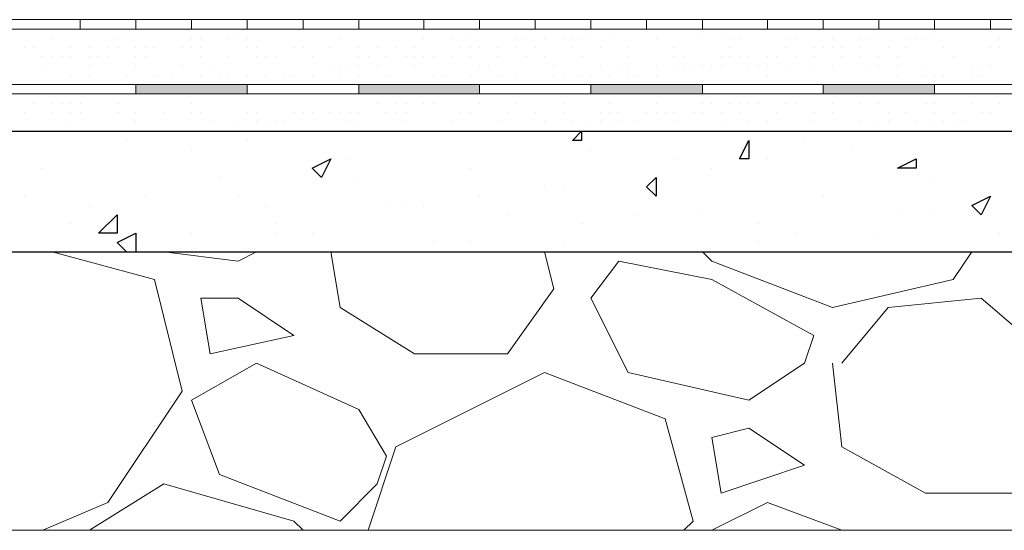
# Model space of a CAD drawing. Header units: metres. Extents: x 5.7 to 89.8, y 4 to 63.5.
# Tile 321 of 475: x 65.202 to 66.223, y 30.547 to 31.077. Entities that reach past the tile are written whole.
import ezdxf

# ---------------------------------------------------------------- set-up
doc = ezdxf.new("R2010")
doc.units = ezdxf.units.M
doc.header["$MEASUREMENT"] = 0
for name, color, linetype in [('PDF17_hatch', 7, 'Continuous'), ('PDF17_hatch-borshi', 7, 'Continuous'), ('PDF17_kaff', 7, 'Continuous')]:
    doc.layers.add(name, color=color, linetype=linetype)

msp = doc.modelspace()

# ---------------------------------------------------------------- linework, layer by layer
at = {"layer": 'PDF17_hatch', "lineweight": 25}
for points in [[(65.5243, 30.9611), (65.5243, 30.9611)], [(65.9191, 30.9611), (65.9191, 30.9611)], [(65.3124, 30.9515), (65.3124, 30.9515)], [(65.4376, 30.9515), (65.4376, 30.9515)], [(66.0155, 30.9515), (66.0155, 30.9515)], [(65.3798, 30.9418), (65.3798, 30.9418)], [(65.7939, 30.9418), (65.7939, 30.9418)], [(66.0636, 30.9418), (66.0636, 30.9418)], [(65.5435, 30.9322), (65.5435, 30.9322)], [(65.8806, 30.9322), (65.8806, 30.9322)], [(65.9769, 30.9322), (65.9769, 30.9322)], [(65.2257, 30.9226), (65.2257, 30.9226)], [(65.6687, 30.9226), (65.6687, 30.9226)], [(65.9191, 30.9226), (65.9191, 30.9226)], [(65.4087, 30.9129), (65.4087, 30.9129)], [(65.5532, 30.9129), (65.5532, 30.9129)], [(65.7458, 30.9033), (65.7458, 30.9033)], [(65.765, 30.9033), (65.765, 30.9033)], [(66.1503, 30.9129), (66.1503, 30.9129)], [(65.2064, 30.8937), (65.2064, 30.8937)], [(65.3316, 30.8937), (65.3316, 30.8937)], [(65.428, 30.8937), (65.428, 30.8937)], [(65.6784, 30.8937), (65.6784, 30.8937)], [(66.0347, 30.8937), (66.0347, 30.8937)], [(65.2739, 30.884), (65.2739, 30.884)], [(65.4568, 30.884), (65.4568, 30.884)], [(65.5821, 30.884), (65.5821, 30.884)], [(65.6013, 30.884), (65.6013, 30.884)], [(65.6206, 30.884), (65.6206, 30.884)], [(65.3027, 30.8744), (65.3027, 30.8744)], [(65.7073, 30.8744), (65.7073, 30.8744)], [(65.8421, 30.8744), (65.8421, 30.8744)], [(65.9095, 30.8744), (65.9095, 30.8744)], [(66.1118, 30.8744), (66.1118, 30.8744)], [(66.1503, 30.8744), (66.1503, 30.8744)], [(66.2081, 30.8744), (66.2081, 30.8744)], [(65.2546, 30.8648), (65.2546, 30.8648)], [(65.4665, 30.8648), (65.4665, 30.8648)], [(65.7843, 30.8648), (65.7843, 30.8648)], [(65.9673, 30.8648), (65.9673, 30.8648)], [(65.3124, 30.8359), (65.3027, 30.8455), (65.322, 30.8552), (65.322, 30.8359)], [(65.3798, 30.8552), (65.3798, 30.8552)], [(65.3798, 30.8552), (65.3798, 30.8552)], [(65.4665, 30.8552), (65.4665, 30.8552)], [(65.505, 30.8552), (65.505, 30.8552)], [(66.0058, 30.8552), (66.0058, 30.8552)], [(66.0925, 30.8552), (66.0925, 30.8552)], [(66.2177, 30.8552), (66.2177, 30.8552)], [(65.3124, 30.8455), (65.3124, 30.8455)], [(65.6302, 30.8455), (65.6302, 30.8455)], [(65.6687, 30.8455), (65.6687, 30.8455)], [(65.765, 30.8455), (65.765, 30.8455)], [(65.9673, 30.8455), (65.9673, 30.8455)]]:
    msp.add_lwpolyline(points, dxfattribs=at)
for points in [[(65.7843, 30.9611), (65.7843, 30.9515), (65.7747, 30.9515)], [(65.9577, 30.9515), (65.9577, 30.9322), (65.948, 30.9322)], [(65.5243, 30.9322), (65.5146, 30.9129), (65.505, 30.9226)], [(66.131, 30.9322), (66.131, 30.9226), (66.1118, 30.9226)], [(65.8614, 30.9129), (65.8614, 30.8937), (65.8517, 30.9033)], [(66.2081, 30.8937), (66.1984, 30.8744), (66.1888, 30.884)], [(65.3027, 30.8552), (65.2835, 30.8552), (65.3027, 30.8744)]]:
    msp.add_lwpolyline(points, close=True, dxfattribs=at)
at = {"layer": 'PDF17_hatch-borshi', "lineweight": 18}
for points in [[(65.2257, 31.067), (65.2257, 31.067)], [(65.2739, 31.067), (65.2739, 31.067)], [(65.3605, 31.067), (65.3605, 31.067)], [(65.4665, 31.067), (65.4665, 31.067)], [(65.4761, 31.067), (65.4761, 31.067)], [(65.505, 31.067), (65.505, 31.067)], [(65.5724, 31.067), (65.5724, 31.067)], [(65.6495, 31.067), (65.6495, 31.067)], [(65.7169, 31.067), (65.7169, 31.067)], [(65.8132, 31.067), (65.8132, 31.067)], [(65.8228, 31.067), (65.8228, 31.067)], [(66.1696, 31.067), (66.1696, 31.067)], [(66.1792, 31.067), (66.1792, 31.067)], [(66.1888, 31.067), (66.1888, 31.067)], [(65.2353, 31.0574), (65.2353, 31.0574)], [(65.3027, 31.0574), (65.3027, 31.0574)], [(65.3798, 31.0574), (65.3798, 31.0574)], [(65.3894, 31.0574), (65.3894, 31.0574)], [(65.4183, 31.0574), (65.4183, 31.0574)], [(65.428, 31.0574), (65.428, 31.0574)], [(65.4376, 31.0574), (65.4376, 31.0574)], [(65.5339, 31.0574), (65.5339, 31.0574)], [(65.6206, 31.0574), (65.6206, 31.0574)], [(65.6495, 31.0574), (65.6495, 31.0574)], [(65.6687, 31.0574), (65.6687, 31.0574)], [(65.7169, 31.0574), (65.7169, 31.0574)], [(65.7265, 31.0574), (65.7265, 31.0574)], [(65.7458, 31.0574), (65.7458, 31.0574)], [(65.765, 31.0574), (65.765, 31.0574)], [(65.765, 31.0574), (65.765, 31.0574)], [(65.7747, 31.0574), (65.7747, 31.0574)], [(65.7843, 31.0574), (65.7843, 31.0574)], [(65.7939, 31.0574), (65.7939, 31.0574)], [(65.7939, 31.0574), (65.7939, 31.0574)], [(65.8132, 31.0574), (65.8132, 31.0574)], [(65.8614, 31.0574), (65.8614, 31.0574)], [(65.8614, 31.0574), (65.8614, 31.0574)], [(65.9095, 31.0574), (65.9095, 31.0574)], [(65.9288, 31.0574), (65.9288, 31.0574)], [(65.9384, 31.0574), (65.9384, 31.0574)], [(65.948, 31.0574), (65.948, 31.0574)], [(65.9962, 31.0574), (65.9962, 31.0574)], [(66.0058, 31.0574), (66.0058, 31.0574)], [(66.0443, 31.0574), (66.0443, 31.0574)], [(66.0732, 31.0574), (66.0732, 31.0574)], [(66.0829, 31.0574), (66.0829, 31.0574)], [(66.0829, 31.0574), (66.0829, 31.0574)], [(66.0925, 31.0574), (66.0925, 31.0574)], [(66.0925, 31.0574), (66.0925, 31.0574)], [(66.1214, 31.0574), (66.1214, 31.0574)], [(66.131, 31.0574), (66.131, 31.0574)], [(66.1407, 31.0574), (66.1407, 31.0574)], [(66.1407, 31.0574), (66.1407, 31.0574)], [(66.1503, 31.0574), (66.1503, 31.0574)], [(66.2177, 31.0574), (66.2177, 31.0574)], [(65.2064, 31.0478), (65.2064, 31.0478)], [(65.2161, 31.0478), (65.2161, 31.0478)], [(65.2546, 31.0478), (65.2546, 31.0478)], [(65.2739, 31.0478), (65.2739, 31.0478)], [(65.2931, 31.0478), (65.2931, 31.0478)], [(65.3027, 31.0478), (65.3027, 31.0478)], [(65.322, 31.0478), (65.322, 31.0478)], [(65.3316, 31.0478), (65.3316, 31.0478)], [(65.3316, 31.0478), (65.3316, 31.0478)], [(65.3413, 31.0478), (65.3413, 31.0478)], [(65.3413, 31.0478), (65.3413, 31.0478)], [(65.3702, 31.0478), (65.3702, 31.0478)], [(65.3798, 31.0478), (65.3798, 31.0478)], [(65.3798, 31.0478), (65.3798, 31.0478)], [(65.3894, 31.0478), (65.3894, 31.0478)], [(65.4376, 31.0478), (65.4376, 31.0478)], [(65.4376, 31.0478), (65.4376, 31.0478)], [(65.4472, 31.0478), (65.4472, 31.0478)], [(65.4857, 31.0478), (65.4857, 31.0478)], [(65.4954, 31.0478), (65.4954, 31.0478)], [(65.5243, 31.0478), (65.5243, 31.0478)], [(65.5532, 31.0478), (65.5532, 31.0478)], [(65.5724, 31.0478), (65.5724, 31.0478)], [(65.5917, 31.0478), (65.5917, 31.0478)], [(65.6109, 31.0478), (65.6109, 31.0478)], [(65.6591, 31.0478), (65.6591, 31.0478)], [(65.6591, 31.0478), (65.6591, 31.0478)], [(65.6687, 31.0478), (65.6687, 31.0478)], [(65.6784, 31.0478), (65.6784, 31.0478)], [(65.6976, 31.0478), (65.6976, 31.0478)], [(65.7169, 31.0478), (65.7169, 31.0478)], [(65.7169, 31.0478), (65.7169, 31.0478)], [(65.7362, 31.0478), (65.7362, 31.0478)], [(65.7747, 31.0478), (65.7747, 31.0478)], [(65.8036, 31.0478), (65.8036, 31.0478)], [(65.8325, 31.0478), (65.8325, 31.0478)], [(65.8806, 31.0478), (65.8806, 31.0478)], [(65.8806, 31.0478), (65.8806, 31.0478)], [(65.9384, 31.0478), (65.9384, 31.0478)], [(65.9962, 31.0478), (65.9962, 31.0478)], [(66.0251, 31.0478), (66.0251, 31.0478)], [(66.0347, 31.0478), (66.0347, 31.0478)], [(66.0443, 31.0478), (66.0443, 31.0478)], [(66.054, 31.0478), (66.054, 31.0478)], [(66.0732, 31.0478), (66.0732, 31.0478)], [(66.1021, 31.0478), (66.1021, 31.0478)], [(66.1214, 31.0478), (66.1214, 31.0478)], [(66.1599, 31.0478), (66.1599, 31.0478)], [(66.1599, 31.0478), (66.1599, 31.0478)], [(66.2081, 31.0478), (66.2081, 31.0478)], [(66.2177, 31.0478), (66.2177, 31.0478)], [(65.2257, 31.0381), (65.2257, 31.0381)], [(65.2353, 31.0381), (65.2353, 31.0381)], [(65.245, 31.0381), (65.245, 31.0381)], [(65.2546, 31.0381), (65.2546, 31.0381)], [(65.2739, 31.0381), (65.2739, 31.0381)], [(65.2835, 31.0381), (65.2835, 31.0381)], [(65.2835, 31.0381), (65.2835, 31.0381)], [(65.2931, 31.0381), (65.2931, 31.0381)], [(65.322, 31.0381), (65.322, 31.0381)], [(65.3316, 31.0381), (65.3316, 31.0381)], [(65.3894, 31.0381), (65.3894, 31.0381)], [(65.3894, 31.0381), (65.3894, 31.0381)], [(65.4183, 31.0381), (65.4183, 31.0381)], [(65.4472, 31.0381), (65.4472, 31.0381)], [(65.4568, 31.0381), (65.4568, 31.0381)], [(65.4665, 31.0381), (65.4665, 31.0381)], [(65.505, 31.0381), (65.505, 31.0381)], [(65.505, 31.0381), (65.505, 31.0381)], [(65.5532, 31.0381), (65.5532, 31.0381)], [(65.5628, 31.0381), (65.5628, 31.0381)], [(65.5821, 31.0381), (65.5821, 31.0381)], [(65.6013, 31.0381), (65.6013, 31.0381)], [(65.6013, 31.0381), (65.6013, 31.0381)], [(65.6109, 31.0381), (65.6109, 31.0381)], [(65.6206, 31.0381), (65.6206, 31.0381)], [(65.6302, 31.0381), (65.6302, 31.0381)], [(65.6495, 31.0381), (65.6495, 31.0381)], [(65.6495, 31.0381), (65.6495, 31.0381)], [(65.6687, 31.0381), (65.6687, 31.0381)], [(65.6976, 31.0381), (65.6976, 31.0381)], [(65.7265, 31.0381), (65.7265, 31.0381)], [(65.7458, 31.0381), (65.7458, 31.0381)], [(65.7843, 31.0381), (65.7843, 31.0381)], [(65.7843, 31.0381), (65.7843, 31.0381)], [(65.8325, 31.0381), (65.8325, 31.0381)], [(65.8325, 31.0381), (65.8325, 31.0381)], [(65.8806, 31.0381), (65.8806, 31.0381)], [(65.8806, 31.0381), (65.8806, 31.0381)], [(65.8902, 31.0381), (65.8902, 31.0381)], [(65.9288, 31.0381), (65.9288, 31.0381)], [(65.9384, 31.0381), (65.9384, 31.0381)], [(65.948, 31.0381), (65.948, 31.0381)], [(65.948, 31.0381), (65.948, 31.0381)], [(65.9577, 31.0381), (65.9577, 31.0381)], [(65.9769, 31.0381), (65.9769, 31.0381)], [(65.9769, 31.0381), (65.9769, 31.0381)], [(65.9866, 31.0381), (65.9866, 31.0381)], [(66.0058, 31.0381), (66.0058, 31.0381)], [(66.0058, 31.0381), (66.0058, 31.0381)], [(66.0251, 31.0381), (66.0251, 31.0381)], [(66.0251, 31.0381), (66.0251, 31.0381)], [(66.054, 31.0381), (66.054, 31.0381)], [(66.0732, 31.0381), (66.0732, 31.0381)], [(66.0925, 31.0381), (66.0925, 31.0381)], [(66.1118, 31.0381), (66.1118, 31.0381)], [(66.1696, 31.0381), (66.1696, 31.0381)], [(66.1696, 31.0381), (66.1696, 31.0381)], [(65.2257, 31.0285), (65.2257, 31.0285)], [(65.2257, 31.0285), (65.2257, 31.0285)], [(65.2739, 31.0285), (65.2739, 31.0285)], [(65.322, 31.0285), (65.322, 31.0285)], [(65.3702, 31.0285), (65.3702, 31.0285)], [(65.3991, 31.0285), (65.3991, 31.0285)], [(65.5243, 31.0285), (65.5243, 31.0285)], [(65.5339, 31.0285), (65.5339, 31.0285)], [(65.5339, 31.0285), (65.5339, 31.0285)], [(65.5435, 31.0285), (65.5435, 31.0285)], [(65.5532, 31.0285), (65.5532, 31.0285)], [(65.5724, 31.0285), (65.5724, 31.0285)], [(65.6109, 31.0285), (65.6109, 31.0285)], [(65.6784, 31.0285), (65.6784, 31.0285)], [(65.688, 31.0285), (65.688, 31.0285)], [(65.7554, 31.0285), (65.7554, 31.0285)], [(65.8036, 31.0285), (65.8036, 31.0285)], [(65.8228, 31.0285), (65.8228, 31.0285)], [(65.8325, 31.0285), (65.8325, 31.0285)], [(65.8614, 31.0285), (65.8614, 31.0285)], [(65.8614, 31.0285), (65.8614, 31.0285)], [(65.8806, 31.0285), (65.8806, 31.0285)], [(65.8902, 31.0285), (65.8902, 31.0285)], [(65.8999, 31.0285), (65.8999, 31.0285)], [(65.9095, 31.0285), (65.9095, 31.0285)], [(65.9095, 31.0285), (65.9095, 31.0285)], [(65.9191, 31.0285), (65.9191, 31.0285)], [(65.9288, 31.0285), (65.9288, 31.0285)], [(65.9577, 31.0285), (65.9577, 31.0285)], [(65.9673, 31.0285), (65.9673, 31.0285)], [(65.9769, 31.0285), (65.9769, 31.0285)], [(65.9962, 31.0285), (65.9962, 31.0285)], [(66.0251, 31.0285), (66.0251, 31.0285)], [(66.0443, 31.0285), (66.0443, 31.0285)], [(66.0443, 31.0285), (66.0443, 31.0285)], [(66.0829, 31.0285), (66.0829, 31.0285)], [(66.0925, 31.0285), (66.0925, 31.0285)], [(66.1118, 31.0285), (66.1118, 31.0285)], [(66.1407, 31.0285), (66.1407, 31.0285)], [(66.1407, 31.0285), (66.1407, 31.0285)], [(66.1888, 31.0285), (66.1888, 31.0285)], [(66.1984, 31.0285), (66.1984, 31.0285)], [(66.2081, 31.0285), (66.2081, 31.0285)], [(65.2546, 31.0189), (65.2546, 31.0189)], [(65.2546, 31.0189), (65.2546, 31.0189)], [(65.2739, 31.0189), (65.2739, 31.0189)], [(65.3124, 31.0189), (65.3124, 31.0189)], [(65.3413, 31.0189), (65.3413, 31.0189)], [(65.3413, 31.0189), (65.3413, 31.0189)], [(65.3605, 31.0189), (65.3605, 31.0189)], [(65.3894, 31.0189), (65.3894, 31.0189)], [(65.4087, 31.0189), (65.4087, 31.0189)], [(65.4183, 31.0189), (65.4183, 31.0189)], [(65.4376, 31.0189), (65.4376, 31.0189)], [(65.4376, 31.0189), (65.4376, 31.0189)], [(65.4568, 31.0189), (65.4568, 31.0189)], [(65.4761, 31.0189), (65.4761, 31.0189)], [(65.4761, 31.0189), (65.4761, 31.0189)], [(65.4857, 31.0189), (65.4857, 31.0189)], [(65.4857, 31.0189), (65.4857, 31.0189)], [(65.4857, 31.0189), (65.4857, 31.0189)], [(65.505, 31.0189), (65.505, 31.0189)], [(65.5339, 31.0189), (65.5339, 31.0189)], [(65.5339, 31.0189), (65.5339, 31.0189)], [(65.5532, 31.0189), (65.5532, 31.0189)], [(65.5821, 31.0189), (65.5821, 31.0189)], [(65.5821, 31.0189), (65.5821, 31.0189)], [(65.6302, 31.0189), (65.6302, 31.0189)], [(65.6302, 31.0189), (65.6302, 31.0189)], [(65.6398, 31.0189), (65.6398, 31.0189)], [(65.6687, 31.0189), (65.6687, 31.0189)], [(65.6976, 31.0189), (65.6976, 31.0189)], [(65.7169, 31.0189), (65.7169, 31.0189)], [(65.7554, 31.0189), (65.7554, 31.0189)], [(65.765, 31.0189), (65.765, 31.0189)], [(65.7843, 31.0189), (65.7843, 31.0189)], [(65.7939, 31.0189), (65.7939, 31.0189)], [(65.8132, 31.0189), (65.8132, 31.0189)], [(65.8132, 31.0189), (65.8132, 31.0189)], [(65.8325, 31.0189), (65.8325, 31.0189)], [(65.8421, 31.0189), (65.8421, 31.0189)], [(65.8614, 31.0189), (65.8614, 31.0189)], [(65.9769, 31.0189), (65.9769, 31.0189)], [(66.1118, 31.0189), (66.1118, 31.0189)], [(66.1407, 31.0189), (66.1407, 31.0189)], [(66.1503, 31.0189), (66.1503, 31.0189)], [(66.1599, 31.0189), (66.1599, 31.0189)], [(66.1888, 31.0189), (66.1888, 31.0189)], [(66.1888, 31.0189), (66.1888, 31.0189)], [(66.1984, 31.0189), (66.1984, 31.0189)], [(65.2064, 31.0093), (65.2064, 31.0093)], [(65.2931, 31.0093), (65.2931, 31.0093)], [(65.3894, 31.0093), (65.3894, 31.0093)], [(65.4087, 31.0093), (65.4087, 31.0093)], [(65.4376, 31.0093), (65.4376, 31.0093)], [(65.6302, 31.0093), (65.6302, 31.0093)], [(65.6976, 31.0093), (65.6976, 31.0093)], [(65.7362, 31.0093), (65.7362, 31.0093)], [(65.7458, 31.0093), (65.7458, 31.0093)], [(65.765, 31.0093), (65.765, 31.0093)], [(65.7747, 31.0093), (65.7747, 31.0093)], [(65.8421, 31.0093), (65.8421, 31.0093)], [(65.9191, 31.0093), (65.9191, 31.0093)], [(65.9769, 31.0093), (65.9769, 31.0093)], [(65.9866, 31.0093), (65.9866, 31.0093)], [(66.0251, 31.0093), (66.0251, 31.0093)], [(66.0636, 31.0093), (66.0636, 31.0093)], [(66.0732, 31.0093), (66.0732, 31.0093)], [(66.0925, 31.0093), (66.0925, 31.0093)], [(66.1021, 31.0093), (66.1021, 31.0093)], [(66.1118, 31.0093), (66.1118, 31.0093)], [(66.1214, 31.0093), (66.1214, 31.0093)], [(66.1696, 31.0093), (66.1696, 31.0093)], [(66.2081, 31.0093), (66.2081, 31.0093)], [(65.8614, 30.9996), (65.8614, 30.9996)], [(65.2161, 30.99), (65.2161, 30.99)], [(65.2353, 30.99), (65.2353, 30.99)], [(65.245, 30.99), (65.245, 30.99)], [(65.2546, 30.99), (65.2546, 30.99)], [(65.2642, 30.99), (65.2642, 30.99)], [(65.3027, 30.99), (65.3027, 30.99)], [(65.3798, 30.99), (65.3798, 30.99)], [(65.5724, 30.99), (65.5724, 30.99)], [(65.5917, 30.99), (65.5917, 30.99)], [(65.6013, 30.99), (65.6013, 30.99)], [(65.6206, 30.99), (65.6206, 30.99)], [(65.6302, 30.99), (65.6302, 30.99)], [(65.6784, 30.99), (65.6784, 30.99)], [(65.7169, 30.99), (65.7169, 30.99)], [(65.7169, 30.99), (65.7169, 30.99)], [(65.765, 30.99), (65.765, 30.99)], [(65.8132, 30.99), (65.8132, 30.99)], [(65.8614, 30.99), (65.8614, 30.99)], [(65.8614, 30.99), (65.8614, 30.99)], [(65.9095, 30.99), (65.9095, 30.99)], [(65.9191, 30.99), (65.9191, 30.99)], [(65.9384, 30.99), (65.9384, 30.99)], [(65.948, 30.99), (65.948, 30.99)], [(65.9577, 30.99), (65.9577, 30.99)], [(65.9577, 30.99), (65.9577, 30.99)], [(65.9673, 30.99), (65.9673, 30.99)], [(65.9962, 30.99), (65.9962, 30.99)], [(66.0058, 30.99), (66.0058, 30.99)], [(66.0443, 30.99), (66.0443, 30.99)], [(66.0732, 30.99), (66.0732, 30.99)], [(66.0925, 30.99), (66.0925, 30.99)], [(66.1407, 30.99), (66.1407, 30.99)], [(66.1503, 30.99), (66.1503, 30.99)], [(66.1888, 30.99), (66.1888, 30.99)], [(66.2177, 30.99), (66.2177, 30.99)], [(65.2064, 30.9804), (65.2064, 30.9804)], [(65.2064, 30.9804), (65.2064, 30.9804)], [(65.2064, 30.9804), (65.2064, 30.9804)], [(65.2353, 30.9804), (65.2353, 30.9804)], [(65.2546, 30.9804), (65.2546, 30.9804)], [(65.2642, 30.9804), (65.2642, 30.9804)], [(65.3027, 30.9804), (65.3027, 30.9804)], [(65.322, 30.9804), (65.322, 30.9804)], [(65.3509, 30.9804), (65.3509, 30.9804)], [(65.3798, 30.9804), (65.3798, 30.9804)], [(65.3798, 30.9804), (65.3798, 30.9804)], [(65.3894, 30.9804), (65.3894, 30.9804)], [(65.4376, 30.9804), (65.4376, 30.9804)], [(65.4376, 30.9804), (65.4376, 30.9804)], [(65.4472, 30.9804), (65.4472, 30.9804)], [(65.4857, 30.9804), (65.4857, 30.9804)], [(65.4857, 30.9804), (65.4857, 30.9804)], [(65.4954, 30.9804), (65.4954, 30.9804)], [(65.505, 30.9804), (65.505, 30.9804)], [(65.5243, 30.9804), (65.5243, 30.9804)], [(65.5243, 30.9804), (65.5243, 30.9804)], [(65.5339, 30.9804), (65.5339, 30.9804)], [(65.5435, 30.9804), (65.5435, 30.9804)], [(65.5435, 30.9804), (65.5435, 30.9804)], [(65.5532, 30.9804), (65.5532, 30.9804)], [(65.5821, 30.9804), (65.5821, 30.9804)], [(65.5917, 30.9804), (65.5917, 30.9804)], [(65.6013, 30.9804), (65.6013, 30.9804)], [(65.6591, 30.9804), (65.6591, 30.9804)], [(65.6687, 30.9804), (65.6687, 30.9804)], [(65.7073, 30.9804), (65.7073, 30.9804)], [(65.7362, 30.9804), (65.7362, 30.9804)], [(65.765, 30.9804), (65.765, 30.9804)], [(65.8036, 30.9804), (65.8036, 30.9804)], [(65.8132, 30.9804), (65.8132, 30.9804)], [(65.8228, 30.9804), (65.8228, 30.9804)], [(65.8517, 30.9804), (65.8517, 30.9804)], [(65.8614, 30.9804), (65.8614, 30.9804)], [(65.871, 30.9804), (65.871, 30.9804)], [(65.8806, 30.9804), (65.8806, 30.9804)], [(65.8806, 30.9804), (65.8806, 30.9804)], [(65.8999, 30.9804), (65.8999, 30.9804)], [(65.9095, 30.9804), (65.9095, 30.9804)], [(65.9288, 30.9804), (65.9288, 30.9804)], [(65.948, 30.9804), (65.948, 30.9804)], [(65.9866, 30.9804), (65.9866, 30.9804)], [(66.0251, 30.9804), (66.0251, 30.9804)], [(66.0443, 30.9804), (66.0443, 30.9804)], [(66.1021, 30.9804), (66.1021, 30.9804)], [(66.1214, 30.9804), (66.1214, 30.9804)], [(66.1503, 30.9804), (66.1503, 30.9804)], [(66.1696, 30.9804), (66.1696, 30.9804)], [(66.1984, 30.9804), (66.1984, 30.9804)], [(66.2081, 30.9804), (66.2081, 30.9804)], [(66.2081, 30.9804), (66.2081, 30.9804)], [(66.2081, 30.9804), (66.2081, 30.9804)], [(65.2546, 30.9707), (65.2546, 30.9707)], [(65.322, 30.9707), (65.322, 30.9707)], [(65.3991, 30.9707), (65.3991, 30.9707)], [(65.428, 30.9707), (65.428, 30.9707)], [(65.4472, 30.9707), (65.4472, 30.9707)], [(65.4568, 30.9707), (65.4568, 30.9707)], [(65.4665, 30.9707), (65.4665, 30.9707)], [(65.4761, 30.9707), (65.4761, 30.9707)], [(65.5435, 30.9707), (65.5435, 30.9707)], [(65.5532, 30.9707), (65.5532, 30.9707)], [(65.6013, 30.9707), (65.6013, 30.9707)], [(65.6495, 30.9707), (65.6495, 30.9707)], [(65.6976, 30.9707), (65.6976, 30.9707)], [(65.7458, 30.9707), (65.7458, 30.9707)], [(65.7747, 30.9707), (65.7747, 30.9707)], [(65.7939, 30.9707), (65.7939, 30.9707)], [(65.8036, 30.9707), (65.8036, 30.9707)], [(65.8132, 30.9707), (65.8132, 30.9707)], [(65.8228, 30.9707), (65.8228, 30.9707)], [(65.8421, 30.9707), (65.8421, 30.9707)], [(65.8806, 30.9707), (65.8806, 30.9707)], [(65.9288, 30.9707), (65.9288, 30.9707)], [(65.9577, 30.9707), (65.9577, 30.9707)], [(65.9769, 30.9707), (65.9769, 30.9707)], [(66.0251, 30.9707), (66.0251, 30.9707)], [(66.0732, 30.9707), (66.0732, 30.9707)], [(66.0925, 30.9707), (66.0925, 30.9707)], [(66.1021, 30.9707), (66.1021, 30.9707)], [(66.131, 30.9707), (66.131, 30.9707)], [(66.1503, 30.9707), (66.1503, 30.9707)], [(66.1599, 30.9707), (66.1599, 30.9707)], [(66.1696, 30.9707), (66.1696, 30.9707)], [(66.1792, 30.9707), (66.1792, 30.9707)], [(65.2257, 30.9611), (65.2257, 30.9611)], [(65.2739, 30.9611), (65.2739, 30.9611)], [(65.322, 30.9611), (65.322, 30.9611)], [(65.3702, 30.9611), (65.3702, 30.9611)], [(65.3798, 30.9611), (65.3798, 30.9611)], [(65.3991, 30.9611), (65.3991, 30.9611)], [(65.4087, 30.9611), (65.4087, 30.9611)], [(65.4183, 30.9611), (65.4183, 30.9611)], [(65.4665, 30.9611), (65.4665, 30.9611)], [(65.4665, 30.9611), (65.4665, 30.9611)], [(65.505, 30.9611), (65.505, 30.9611)], [(65.6109, 30.9611), (65.6109, 30.9611)], [(65.688, 30.9611), (65.688, 30.9611)], [(65.7265, 30.9611), (65.7265, 30.9611)], [(65.7554, 30.9611), (65.7554, 30.9611)], [(65.7554, 30.9611), (65.7554, 30.9611)], [(65.765, 30.9611), (65.765, 30.9611)], [(65.8228, 30.9611), (65.8228, 30.9611)], [(65.8999, 30.9611), (65.8999, 30.9611)], [(65.9673, 30.9611), (65.9673, 30.9611)], [(66.0829, 30.9611), (66.0829, 30.9611)], [(66.1021, 30.9611), (66.1021, 30.9611)], [(66.1118, 30.9611), (66.1118, 30.9611)], [(66.1888, 30.9611), (66.1888, 30.9611)], [(65.2257, 30.547), (65.2931, 30.5758), (65.3702, 30.6914), (65.3413, 30.807), (65.2353, 30.8359)], [(65.4472, 30.8359), (65.428, 30.8263), (65.3509, 30.8359)], [(65.5243, 30.8359), (65.5339, 30.7781), (65.6109, 30.7299), (65.7073, 30.7299), (65.7554, 30.7974), (65.7458, 30.8359)], [(66.1888, 30.8359), (66.1696, 30.807), (66.0443, 30.7781), (65.9191, 30.8263), (65.9095, 30.8359)], [(66.054, 30.7203), (66.1021, 30.7781), (66.1984, 30.7877), (66.2659, 30.7299), (66.2851, 30.6529), (66.237, 30.5855), (66.1407, 30.5855), (66.054, 30.6336), (66.0443, 30.7203)], [(65.8902, 30.547), (65.8999, 30.5566), (65.871, 30.6625), (65.7458, 30.7107), (65.5917, 30.6336), (65.5628, 30.547)], [(65.2739, 30.547), (65.3509, 30.5951), (65.4857, 30.5566), (65.4954, 30.547)], [(66.054, 30.547), (65.9769, 30.5758), (65.9191, 30.547)]]:
    msp.add_lwpolyline(points, dxfattribs=at)
for points in [[(65.8228, 30.8263), (65.9191, 30.807), (66.0251, 30.7492), (66.0155, 30.7203), (65.9577, 30.6818), (65.8325, 30.7107), (65.7939, 30.7877)], [(65.428, 30.7877), (65.3894, 30.7877), (65.3991, 30.7299), (65.4857, 30.7492)], [(65.5821, 30.624), (65.5532, 30.6722), (65.4472, 30.7203), (65.3798, 30.6818), (65.4087, 30.6047), (65.5339, 30.5566), (65.5724, 30.5951)], [(65.9577, 30.6529), (65.9191, 30.6433), (65.9288, 30.5855), (66.0155, 30.6144)]]:
    msp.add_lwpolyline(points, close=True, dxfattribs=at)
at = {"layer": 'PDF17_kaff', "lineweight": 20}
for points in [[(64.5034, 31.0478), (64.5034, 31.0767), (67.4409, 31.0767)], [(65.0812, 31.067), (65.0812, 31.0767), (65.0812, 31.067), (64.513, 31.067), (67.4409, 31.067)], [(65.2642, 31.0767), (65.2642, 31.067)], [(65.322, 31.0767), (65.322, 31.067)], [(65.3798, 31.0767), (65.3798, 31.067)], [(65.4376, 31.0767), (65.4376, 31.067)], [(65.4954, 31.0767), (65.4954, 31.067)], [(65.5532, 31.0767), (65.5532, 31.067)], [(65.6206, 31.0767), (65.6206, 31.067)], [(65.6784, 31.0767), (65.6784, 31.067)], [(65.7362, 31.0767), (65.7362, 31.067)], [(65.7939, 31.0767), (65.7939, 31.067)], [(65.8517, 31.0767), (65.8517, 31.067)], [(65.9095, 31.0767), (65.9095, 31.067)], [(65.9769, 31.0767), (65.9769, 31.067)], [(66.1503, 31.0767), (66.1503, 31.067)], [(66.2081, 31.0767), (66.2081, 31.067)], [(64.1663, 30.547), (67.1038, 30.547)]]:
    msp.add_lwpolyline(points, dxfattribs=at)
for points in [[(66.0347, 31.067), (66.0347, 31.0767)], [(66.0925, 31.067), (66.0925, 31.0767)]]:
    msp.add_lwpolyline(points, close=True, dxfattribs=at)
at = {"layer": 'PDF17_kaff', "color": 23, "lineweight": 20, "true_color": 0xdb887d}
for points in [[(64.5419, 31.0093), (67.5179, 31.0093), (67.5179, 30.9996), (64.5419, 30.9996)], [(65.322, 31.0093), (65.322, 30.9996)], [(65.4376, 31.0093), (65.4376, 30.9996)], [(65.5532, 31.0093), (65.5532, 30.9996)], [(65.6784, 31.0093), (65.6784, 30.9996)], [(65.7939, 31.0093), (65.7939, 30.9996)], [(65.9095, 31.0093), (65.9095, 30.9996)], [(66.1503, 31.0093), (66.1503, 30.9996)]]:
    msp.add_lwpolyline(points, dxfattribs=at)
msp.add_lwpolyline([(66.0347, 30.9996), (66.0347, 31.0093)], close=True, dxfattribs=at)
at = {"layer": 'PDF17_kaff', "lineweight": 30}
for points in [[(64.1663, 30.7781), (64.5323, 30.7781), (64.5323, 30.9611), (67.5853, 30.9611)], [(64.1663, 30.6625), (64.6478, 30.6625), (64.6478, 30.8359), (67.1038, 30.8359)]]:
    msp.add_lwpolyline(points, dxfattribs=at)
at = {"layer": 'PDF17_kaff', "color": 23, "true_color": 0xdb887d, "transparency": 33554559}
for points in [[(65.322, 30.9996), (65.4376, 30.9996), (65.322, 31.0093)], [(65.4376, 30.9996), (65.322, 31.0093), (65.4376, 31.0093)], [(65.5532, 30.9996), (65.6784, 30.9996), (65.5532, 31.0093)], [(65.6784, 30.9996), (65.5532, 31.0093), (65.6784, 31.0093)], [(65.7939, 30.9996), (65.9095, 30.9996), (65.7939, 31.0093)], [(65.9095, 30.9996), (65.7939, 31.0093), (65.9095, 31.0093)], [(66.0347, 30.9996), (66.1503, 30.9996), (66.0347, 31.0093)], [(66.1503, 30.9996), (66.0347, 31.0093), (66.1503, 31.0093)], [(66.0347, 30.9996), (66.1503, 30.9996), (66.0347, 31.0093)], [(66.1503, 30.9996), (66.0347, 31.0093), (66.1503, 31.0093)]]:
    msp.add_solid(points, dxfattribs=at)

doc.saveas('drawing.dxf')
